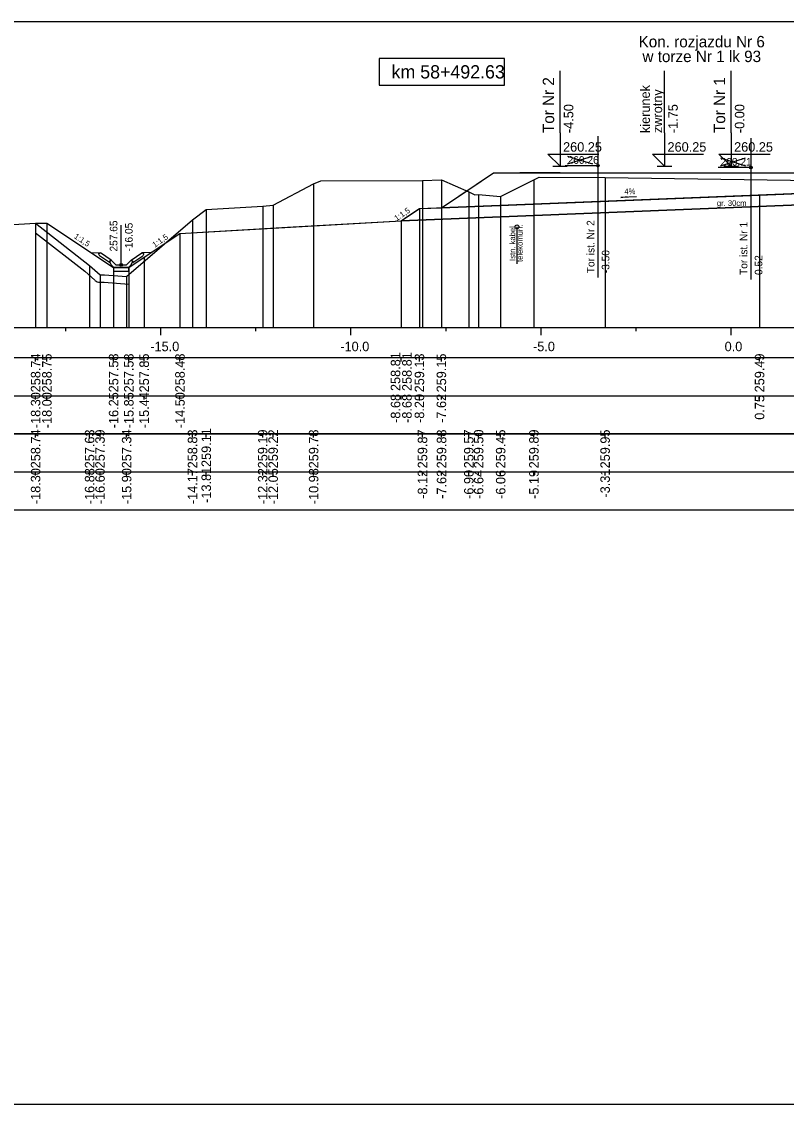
# Model space of a CAD drawing. Extents: x 6516023 to 6560129, y 5513077 to 5529206.
# Drawn here: x 6516746.55 to 6516766.67, y 5514551.66 to 5514580.16 of the extents above; entities that cross this region are included whole.
import ezdxf

# ---------------------------------------------------------------- set-up
doc = ezdxf.new("R2010")
doc.units = 0
for name, color, linetype in [('IR_default', 7, 'Continuous'), ('TOR_PRZEK_P-kable', 7, 'Continuous'), ('TOR_PRZEK_P-komponent', 7, 'Continuous'), ('TOR_PRZEK_P-odwodnienie', 7, 'Continuous'), ('TOR_PRZEK_P-opisy', 7, 'Continuous'), ('TOR_PRZEK_P-schodkowanie+wymiana', 7, 'Continuous'), ('TOR_PRZEK_P-tabelka istniejace', 7, 'Continuous'), ('TOR_PRZEK_P-tabelka projektowane', 7, 'Continuous'), ('TOR_PRZEK_P-teren istniejacy', 7, 'Continuous'), ('TOR_PRZEK_P-tory istniejace', 7, 'Continuous'), ('TOR_PRZEK_P-tory projektowane', 7, 'Continuous'), ('TOR_PRZEK_P-uklad odniesienia', 7, 'Continuous'), ('TOR_PRZEK_P-warstwa ochronna I', 7, 'Continuous'), ('TOR_PRZEK_P-warstwa ochronna II', 7, 'Continuous'), ('TOR_RAMKI-ramka+tabelka 1', 7, 'Continuous')]:
    doc.layers.add(name, color=color, linetype=linetype)

msp = doc.modelspace()

# ---------------------------------------------------------------- linework, layer by layer
at = {"layer": 'IR_default'}
msp.add_lwpolyline([(6516746.915, 5514574.849), (6516747.212, 5514574.855), (6516748.967, 5514573.685), (6516749.157, 5514573.685), (6516749.367, 5514573.685), (6516749.559, 5514573.813), (6516749.772, 5514573.955), (6516750.222, 5514574.255), (6516750.713, 5514574.583), (6516753.69, 5514574.753), (6516756.534, 5514574.915), (6516756.71, 5514575.033), (6516757.013, 5514575.235), (6516757.317, 5514575.247), (6516757.591, 5514575.258), (6516758.313, 5514575.739), (6516758.963, 5514576.173), (6516759.329, 5514576.173), (6516759.659, 5514576.173), (6516760.213, 5514576.173), (6516760.713, 5514576.173), (6516761.634, 5514576.173), (6516762.463, 5514576.173), (6516762.989, 5514576.173), (6516763.463, 5514576.173), (6516764.384, 5514576.173), (6516765.213, 5514576.173), (6516766.134, 5514576.173), (6516766.963, 5514576.173)], dxfattribs=at)
at = {"layer": 'TOR_PRZEK_P-kable'}
msp.add_line((6516759.58, 5514574.756), (6516759.58, 5514573.782), dxfattribs=at)
msp.add_circle((6516759.58, 5514574.756), 0.05, dxfattribs=at)
at = {"layer": 'TOR_PRZEK_P-komponent'}
for points in [[(6516758.963, 5514576.173), (6516760.713, 5514576.173), (6516759.659, 5514576.173), (6516762.463, 5514576.173), (6516763.463, 5514576.173), (6516765.213, 5514576.173), (6516766.963, 5514576.173), (6516767.513, 5514576.173), (6516769.263, 5514576.173), (6516771.013, 5514576.173), (6516771.563, 5514576.173), (6516775.063, 5514576.173), (6516776.407, 5514575.277), (6516767.238, 5514575.644), (6516757.591, 5514575.258)], [(6516757.013, 5514575.235), (6516767.238, 5514575.644), (6516777.013, 5514575.253), (6516777.492, 5514574.933), (6516767.238, 5514575.344), (6516756.534, 5514574.915)]]:
    msp.add_lwpolyline(points, close=True, dxfattribs=at)
at = {"layer": 'TOR_PRZEK_P-odwodnienie'}
for p, q in [((6516749.167, 5514573.755), (6516749.167, 5514574.799)), ((6516748.858, 5514573.814), (6516748.597, 5514573.989)), ((6516748.902, 5514573.881), (6516748.622, 5514574.068)), ((6516748.86, 5514573.85), (6516748.907, 5514573.874)), ((6516748.902, 5514573.881), (6516748.894, 5514573.869)), ((6516749.027, 5514573.755), (6516748.907, 5514573.874)), ((6516749.307, 5514573.755), (6516749.427, 5514573.874)), ((6516749.427, 5514573.874), (6516749.475, 5514573.85)), ((6516749.432, 5514573.881), (6516749.712, 5514574.068)), ((6516749.432, 5514573.881), (6516749.44, 5514573.869)), ((6516749.476, 5514573.814), (6516749.737, 5514573.989)), ((6516748.869, 5514573.831), (6516748.858, 5514573.814)), ((6516748.977, 5514573.685), (6516749.357, 5514573.685)), ((6516749.027, 5514573.755), (6516749.307, 5514573.755)), ((6516749.465, 5514573.831), (6516749.476, 5514573.814))]:
    msp.add_line(p, q, dxfattribs=at)
for points in [[(6516748.376, 5514574.08), (6516748.622, 5514574.068)], [(6516748.572, 5514574.041), (6516748.622, 5514574.068)], [(6516748.572, 5514574.041), (6516748.597, 5514573.989)], [(6516749.959, 5514574.08), (6516749.712, 5514574.068)], [(6516749.762, 5514574.041), (6516749.712, 5514574.068)], [(6516749.762, 5514574.041), (6516749.737, 5514573.989)], [(6516748.894, 5514573.869), (6516748.859, 5514573.85)], [(6516748.859, 5514573.85), (6516748.869, 5514573.831)], [(6516748.907, 5514573.755), (6516748.86, 5514573.85)], [(6516748.977, 5514573.685), (6516748.907, 5514573.755)], [(6516748.967, 5514573.685), (6516748.967, 5514573.686), (6516748.967, 5514573.685), (6516748.967, 5514573.685), (6516748.967, 5514573.685), (6516748.968, 5514573.685), (6516748.967, 5514573.685), (6516748.968, 5514573.686)], [(6516749.367, 5514573.685), (6516748.967, 5514573.685), (6516748.967, 5514573.585), (6516749.367, 5514573.585), (6516749.367, 5514573.685)], [(6516749.357, 5514573.685), (6516749.427, 5514573.755)], [(6516749.367, 5514573.685), (6516749.367, 5514573.686), (6516749.367, 5514573.685), (6516749.367, 5514573.685), (6516749.367, 5514573.685), (6516749.368, 5514573.685), (6516749.367, 5514573.685), (6516749.368, 5514573.686)], [(6516749.427, 5514573.755), (6516749.475, 5514573.85)], [(6516749.44, 5514573.869), (6516749.475, 5514573.85)], [(6516749.475, 5514573.85), (6516749.465, 5514573.831)]]:
    msp.add_lwpolyline(points, dxfattribs=at)
msp.add_circle((6516749.167, 5514573.755), 0.035, dxfattribs=at)
at = {"layer": 'TOR_PRZEK_P-opisy'}
msp.add_lwpolyline([(6516762.729, 5514575.549), (6516762.311, 5514575.53), (6516762.479, 5514575.558)], dxfattribs=at)
at = {"layer": 'TOR_PRZEK_P-schodkowanie+wymiana'}
for points in [[(6516746.915, 5514574.596), (6516748.208, 5514573.584), (6516748.477, 5514573.347)], [(6516748.607, 5514573.296), (6516748.722, 5514573.295), (6516749.367, 5514573.245)]]:
    msp.add_lwpolyline(points, dxfattribs=at)
msp.add_arc((6516748.609, 5514573.496), 0.2, 228.5258, 269.1858, dxfattribs=at)
at = {"layer": 'TOR_PRZEK_P-tabelka istniejace'}
for p, q in [((6516746.915, 5514569.206), (6516746.915, 5514569.306)), ((6516748.336, 5514569.206), (6516748.336, 5514569.306)), ((6516748.609, 5514569.206), (6516748.609, 5514569.306)), ((6516749.31, 5514569.206), (6516749.31, 5514569.306)), ((6516751.043, 5514569.206), (6516751.043, 5514569.306)), ((6516751.405, 5514569.206), (6516751.405, 5514569.306)), ((6516752.889, 5514569.206), (6516752.889, 5514569.306)), ((6516753.165, 5514569.206), (6516753.165, 5514569.306)), ((6516754.23, 5514569.206), (6516754.23, 5514569.306)), ((6516757.095, 5514569.206), (6516757.095, 5514569.306)), ((6516757.596, 5514569.206), (6516757.596, 5514569.306)), ((6516758.313, 5514569.206), (6516758.313, 5514569.306)), ((6516758.572, 5514569.206), (6516758.572, 5514569.306)), ((6516759.151, 5514569.206), (6516759.151, 5514569.306)), ((6516760.026, 5514569.206), (6516760.026, 5514569.306)), ((6516761.899, 5514569.206), (6516761.899, 5514569.306)), ((6516724.163, 5514568.306), (6516807.963, 5514568.306)), ((6516746.915, 5514568.206), (6516746.915, 5514568.306)), ((6516748.336, 5514568.206), (6516748.336, 5514568.306)), ((6516748.609, 5514568.206), (6516748.609, 5514568.306)), ((6516749.31, 5514568.206), (6516749.31, 5514568.306)), ((6516751.043, 5514568.206), (6516751.043, 5514568.306)), ((6516751.405, 5514568.206), (6516751.405, 5514568.306)), ((6516752.889, 5514568.206), (6516752.889, 5514568.306)), ((6516753.165, 5514568.206), (6516753.165, 5514568.306)), ((6516754.23, 5514568.206), (6516754.23, 5514568.306)), ((6516757.095, 5514568.206), (6516757.095, 5514568.306)), ((6516757.596, 5514568.206), (6516757.596, 5514568.306)), ((6516758.313, 5514568.206), (6516758.313, 5514568.306)), ((6516758.572, 5514568.206), (6516758.572, 5514568.306)), ((6516759.151, 5514568.206), (6516759.151, 5514568.306)), ((6516760.026, 5514568.206), (6516760.026, 5514568.306)), ((6516761.899, 5514568.206), (6516761.899, 5514568.306))]:
    msp.add_line(p, q, dxfattribs=at)
for points in [[(6516754.23, 5514575.887), (6516754.23, 5514572.306), (6516754.23, 5514572.176), (6516754.23, 5514572.106)], [(6516757.095, 5514575.974), (6516757.095, 5514572.306), (6516757.095, 5514572.176), (6516757.095, 5514572.106)], [(6516757.596, 5514575.991), (6516757.596, 5514572.306), (6516757.596, 5514572.176), (6516757.596, 5514572.106)], [(6516760.026, 5514575.995), (6516760.026, 5514572.306), (6516760.026, 5514572.176), (6516760.026, 5514572.106)], [(6516761.899, 5514576.052), (6516761.899, 5514572.306), (6516761.899, 5514572.176), (6516761.899, 5514572.106)], [(6516758.313, 5514575.673), (6516758.313, 5514572.306), (6516758.313, 5514572.176), (6516758.313, 5514572.106)], [(6516758.572, 5514575.602), (6516758.572, 5514572.306), (6516758.572, 5514572.176), (6516758.572, 5514572.106)], [(6516752.889, 5514575.297), (6516752.889, 5514572.306), (6516752.889, 5514572.176), (6516752.889, 5514572.106)], [(6516753.165, 5514575.329), (6516753.165, 5514572.306), (6516753.165, 5514572.176), (6516753.165, 5514572.106)], [(6516759.151, 5514575.555), (6516759.151, 5514572.306), (6516759.151, 5514572.176), (6516759.151, 5514572.106)], [(6516751.405, 5514575.212), (6516751.405, 5514572.306), (6516751.405, 5514572.176), (6516751.405, 5514572.106)], [(6516746.915, 5514574.849), (6516746.915, 5514572.306), (6516746.915, 5514572.176), (6516746.915, 5514572.106)], [(6516751.043, 5514574.94), (6516751.043, 5514572.306), (6516751.043, 5514572.176), (6516751.043, 5514572.106)], [(6516748.336, 5514573.738), (6516748.336, 5514572.306), (6516748.336, 5514572.176), (6516748.336, 5514572.106)], [(6516748.609, 5514573.496), (6516748.609, 5514572.306), (6516748.609, 5514572.176), (6516748.609, 5514572.106)], [(6516749.31, 5514573.45), (6516749.31, 5514572.306), (6516749.31, 5514572.176), (6516749.31, 5514572.106)]]:
    msp.add_lwpolyline(points, dxfattribs=at)
msp.add_lwpolyline([(6516724.163, 5514569.306), (6516724.163, 5514567.306), (6516807.963, 5514567.306), (6516807.963, 5514569.306)], close=True, dxfattribs=at)
at = {"layer": 'TOR_PRZEK_P-tabelka projektowane'}
for p, q in [((6516746.915, 5514571.206), (6516746.915, 5514571.306)), ((6516747.212, 5514571.206), (6516747.212, 5514571.306)), ((6516748.967, 5514571.206), (6516748.967, 5514571.306)), ((6516749.367, 5514571.206), (6516749.367, 5514571.306)), ((6516749.772, 5514571.206), (6516749.772, 5514571.306)), ((6516750.713, 5514571.206), (6516750.713, 5514571.306)), ((6516756.534, 5514571.206), (6516756.534, 5514571.306)), ((6516757.013, 5514571.206), (6516757.013, 5514571.306)), ((6516757.591, 5514571.206), (6516757.591, 5514571.306)), ((6516765.963, 5514571.206), (6516765.963, 5514571.306)), ((6516724.163, 5514570.306), (6516807.963, 5514570.306)), ((6516746.915, 5514570.206), (6516746.915, 5514570.306)), ((6516747.212, 5514570.206), (6516747.212, 5514570.306)), ((6516748.967, 5514570.206), (6516748.967, 5514570.306)), ((6516749.367, 5514570.206), (6516749.367, 5514570.306)), ((6516749.772, 5514570.206), (6516749.772, 5514570.306)), ((6516750.713, 5514570.206), (6516750.713, 5514570.306)), ((6516756.534, 5514570.206), (6516756.534, 5514570.306)), ((6516757.013, 5514570.206), (6516757.013, 5514570.306)), ((6516757.591, 5514570.206), (6516757.591, 5514570.306)), ((6516765.963, 5514570.206), (6516765.963, 5514570.306))]:
    msp.add_line(p, q, dxfattribs=at)
for points in [[(6516765.963, 5514575.593), (6516765.963, 5514572.306), (6516765.963, 5514572.176), (6516765.963, 5514572.106)], [(6516757.013, 5514575.235), (6516757.013, 5514572.306), (6516757.013, 5514572.176), (6516757.013, 5514572.106)], [(6516757.591, 5514575.258), (6516757.591, 5514572.306), (6516757.591, 5514572.176), (6516757.591, 5514572.106)], [(6516746.915, 5514574.849), (6516746.915, 5514572.306), (6516746.915, 5514572.176), (6516746.915, 5514572.106)], [(6516747.212, 5514574.855), (6516747.212, 5514572.306), (6516747.212, 5514572.176), (6516747.212, 5514572.106)], [(6516756.534, 5514574.915), (6516756.534, 5514572.306), (6516756.534, 5514572.176), (6516756.534, 5514572.106)], [(6516750.713, 5514574.583), (6516750.713, 5514572.306), (6516750.713, 5514572.176), (6516750.713, 5514572.106)], [(6516749.772, 5514573.955), (6516749.772, 5514572.306), (6516749.772, 5514572.176), (6516749.772, 5514572.106)], [(6516748.967, 5514573.685), (6516748.967, 5514572.306), (6516748.967, 5514572.176), (6516748.967, 5514572.106)], [(6516749.367, 5514573.685), (6516749.367, 5514572.306), (6516749.367, 5514572.176), (6516749.367, 5514572.106)]]:
    msp.add_lwpolyline(points, dxfattribs=at)
msp.add_lwpolyline([(6516724.163, 5514571.306), (6516724.163, 5514569.306), (6516807.963, 5514569.306), (6516807.963, 5514571.306)], close=True, dxfattribs=at)
at = {"layer": 'TOR_PRZEK_P-teren istniejacy'}
msp.add_lwpolyline([(6516746.18, 5514574.81), (6516746.915, 5514574.849), (6516748.336, 5514573.738), (6516748.609, 5514573.496), (6516748.731, 5514573.495), (6516749.31, 5514573.45), (6516751.043, 5514574.94), (6516751.405, 5514575.212), (6516752.889, 5514575.297), (6516753.165, 5514575.329), (6516754.23, 5514575.887), (6516754.421, 5514575.965), (6516757.095, 5514575.974), (6516757.596, 5514575.991), (6516758.313, 5514575.673), (6516758.473, 5514575.596), (6516758.572, 5514575.602), (6516759.151, 5514575.555), (6516760.026, 5514575.995), (6516760.166, 5514576.065), (6516761.899, 5514576.052), (6516771.041, 5514575.919)], dxfattribs=at)
at = {"layer": 'TOR_PRZEK_P-tory istniejace'}
for p, q in [((6516761.712, 5514577.139), (6516761.712, 5514573.419)), ((6516765.736, 5514577.093), (6516765.736, 5514573.373)), ((6516760.912, 5514576.411), (6516761.564, 5514576.614)), ((6516760.912, 5514576.614), (6516761.564, 5514576.411)), ((6516764.937, 5514576.365), (6516765.589, 5514576.568)), ((6516764.937, 5514576.568), (6516765.589, 5514576.365)), ((6516761.712, 5514576.364), (6516760.847, 5514576.364)), ((6516765.737, 5514576.318), (6516764.871, 5514576.318))]:
    msp.add_line(p, q, dxfattribs=at)
for centre in [(6516761.712, 5514576.364), (6516765.737, 5514576.318)]:
    msp.add_circle(centre, 0.035, dxfattribs=at)
at = {"layer": 'TOR_PRZEK_P-tory projektowane'}
for p, q in [((6516760.713, 5514577.23), (6516760.713, 5514578.862)), ((6516763.461, 5514577.23), (6516763.461, 5514578.862)), ((6516765.213, 5514577.23), (6516765.213, 5514578.862)), ((6516760.713, 5514577.23), (6516760.713, 5514576.353)), ((6516763.461, 5514577.23), (6516763.461, 5514576.353)), ((6516765.213, 5514577.23), (6516765.213, 5514576.353)), ((6516760.713, 5514576.353), (6516760.394, 5514576.672)), ((6516760.394, 5514576.672), (6516761.738, 5514576.672)), ((6516763.461, 5514576.353), (6516763.142, 5514576.672)), ((6516763.142, 5514576.672), (6516764.486, 5514576.672)), ((6516765.213, 5514576.353), (6516764.894, 5514576.672)), ((6516764.894, 5514576.672), (6516766.238, 5514576.672)), ((6516760.521, 5514576.353), (6516760.905, 5514576.353)), ((6516763.27, 5514576.353), (6516763.653, 5514576.353)), ((6516765.021, 5514576.353), (6516765.405, 5514576.353))]:
    msp.add_line(p, q, dxfattribs=at)
at = {"layer": 'TOR_PRZEK_P-uklad odniesienia'}
for p, q in [((6516727.963, 5514572.106), (6516807.963, 5514572.106)), ((6516747.713, 5514572.006), (6516747.713, 5514572.106)), ((6516750.213, 5514571.906), (6516750.213, 5514572.106)), ((6516752.713, 5514572.006), (6516752.713, 5514572.106)), ((6516755.213, 5514571.906), (6516755.213, 5514572.106)), ((6516757.713, 5514572.006), (6516757.713, 5514572.106)), ((6516760.213, 5514571.906), (6516760.213, 5514572.106)), ((6516762.713, 5514572.006), (6516762.713, 5514572.106)), ((6516765.213, 5514571.906), (6516765.213, 5514572.106))]:
    msp.add_line(p, q, dxfattribs=at)
msp.add_lwpolyline([(6516759.254, 5514579.185), (6516755.954, 5514579.185), (6516755.954, 5514578.485), (6516759.254, 5514578.485)], close=True, dxfattribs=at)
at = {"layer": 'TOR_PRZEK_P-warstwa ochronna I'}
msp.add_lwpolyline([(6516756.534, 5514574.915), (6516767.238, 5514575.344), (6516777.492, 5514574.933)], dxfattribs=at)
at = {"layer": 'TOR_PRZEK_P-warstwa ochronna II'}
msp.add_lwpolyline([(6516746.915, 5514574.849), (6516747.212, 5514574.855), (6516748.967, 5514573.685), (6516749.367, 5514573.685), (6516749.772, 5514573.955), (6516750.713, 5514574.583), (6516756.534, 5514574.915), (6516757.013, 5514575.235), (6516757.591, 5514575.258), (6516765.963, 5514575.593), (6516767.238, 5514575.644), (6516768.513, 5514575.593), (6516776.407, 5514575.277), (6516777.013, 5514575.253), (6516777.492, 5514574.933), (6516779.313, 5514574.761), (6516780.443, 5514574.007), (6516780.923, 5514573.687), (6516781.323, 5514573.687), (6516782.689, 5514574.597)], dxfattribs=at)
at = {"layer": 'TOR_RAMKI-ramka+tabelka 1'}
msp.add_lwpolyline([(6516634.513, 5514580.156), (6516882.013, 5514580.156), (6516882.013, 5514551.656), (6516634.513, 5514551.656)], close=True, dxfattribs=at)

# ---------------------------------------------------------------- texts
at = {"layer": 'TOR_PRZEK_P-kable'}
for s, height, p in [('Istn. kabel', 0.14999, (6516759.535, 5514573.858)), ('telekomun.', 0.15, (6516759.73, 5514573.83))]:
    msp.add_text(s, height=height, rotation=90.0511, dxfattribs=at).set_placement(p)
at = {"layer": 'TOR_PRZEK_P-odwodnienie'}
for s, p in [('257.65', (6516749.067, 5514574.105)), ('-16.05', (6516749.467, 5514574.105))]:
    msp.add_text(s, height=0.2, rotation=90, dxfattribs=at).set_placement(p)
at = {"layer": 'TOR_PRZEK_P-opisy'}
for s, rotation, p in [('4%', 0.1515, (6516762.406, 5514575.614)), ('1:1,5', 34.0701, (6516756.415, 5514574.9)), ('1:1,5', 325.9299, (6516747.911, 5514574.472)), ('1:1,5', 34.0701, (6516750.048, 5514574.202))]:
    msp.add_text(s, height=0.15, rotation=rotation, dxfattribs=at).set_placement(p)
at = {"layer": 'TOR_PRZEK_P-tabelka istniejace'}
for s, p in [('258.74', (6516747.04, 5514568.399)), ('257.63', (6516748.461, 5514568.398)), ('257.39', (6516748.734, 5514568.398)), ('257.34', (6516749.435, 5514568.399)), ('258.83', (6516751.168, 5514568.398)), ('259.11', (6516751.53, 5514568.433)), ('259.19', (6516753.014, 5514568.398)), ('259.22', (6516753.29, 5514568.4)), ('259.78', (6516754.355, 5514568.398)), ('259.87', (6516757.22, 5514568.398)), ('259.88', (6516757.721, 5514568.398)), ('259.57', (6516758.438, 5514568.398)), ('259.50', (6516758.697, 5514568.398)), ('259.45', (6516759.276, 5514568.397)), ('259.89', (6516760.151, 5514568.398)), ('259.95', (6516762.024, 5514568.397)), ('-18.30', (6516747.04, 5514567.455)), ('-16.88', (6516748.461, 5514567.454)), ('-16.60', (6516748.734, 5514567.455)), ('-15.90', (6516749.435, 5514567.455)), ('-14.17', (6516751.168, 5514567.455)), ('-13.81', (6516751.53, 5514567.489)), ('-12.32', (6516753.014, 5514567.456)), ('-12.05', (6516753.29, 5514567.453)), ('-10.98', (6516754.355, 5514567.454)), ('-8.12', (6516757.22, 5514567.596)), ('-7.62', (6516757.721, 5514567.596)), ('-6.90', (6516758.438, 5514567.594)), ('-6.64', (6516758.697, 5514567.595)), ('-6.06', (6516759.276, 5514567.594)), ('-5.19', (6516760.151, 5514567.594)), ('-3.31', (6516762.024, 5514567.629))]:
    msp.add_text(s, height=0.25, rotation=90, dxfattribs=at).set_placement(p)
at = {"layer": 'TOR_PRZEK_P-tabelka projektowane'}
for s, p in [('258.74', (6516747.04, 5514570.399)), ('258.75', (6516747.337, 5514570.397)), ('257.58', (6516749.092, 5514570.398)), ('257.58', (6516749.492, 5514570.398)), ('257.85', (6516749.897, 5514570.397)), ('258.48', (6516750.838, 5514570.398)), ('258.81', (6516756.51, 5514570.433)), ('258.81', (6516756.81, 5514570.433)), ('259.13', (6516757.138, 5514570.398)), ('259.15', (6516757.716, 5514570.397)), ('259.49', (6516766.088, 5514570.398)), ('-18.30', (6516747.04, 5514569.455)), ('-18.00', (6516747.337, 5514569.455)), ('-16.25', (6516749.092, 5514569.453)), ('-15.85', (6516749.492, 5514569.453)), ('-15.44', (6516749.897, 5514569.455)), ('-14.50', (6516750.838, 5514569.455)), ('-8.68', (6516756.51, 5514569.594)), ('-8.68', (6516756.81, 5514569.594)), ('-8.20', (6516757.138, 5514569.594)), ('-7.62', (6516757.716, 5514569.596)), ('0.75', (6516766.088, 5514569.677))]:
    msp.add_text(s, height=0.25, rotation=90, dxfattribs=at).set_placement(p)
at = {"layer": 'TOR_PRZEK_P-tory istniejace'}
for s, p in [('260.26', (6516760.912, 5514576.414)), ('260.21', (6516764.937, 5514576.368))]:
    msp.add_text(s, height=0.2, dxfattribs=at).set_placement(p)
for s, rotation, p in [('Tor ist. Nr 2', 90.0511, (6516761.619, 5514573.533)), ('Tor ist. Nr 1', 90.0511, (6516765.643, 5514573.488)), ('-3.50', 90, (6516762.012, 5514573.534)), ('0.52', 90, (6516766.037, 5514573.488))]:
    msp.add_text(s, height=0.2, rotation=rotation, dxfattribs=at).set_placement(p)
at = {"layer": 'TOR_PRZEK_P-tory projektowane'}
for s, height, rotation, p in [('Kon. rozjazdu Nr 6', 0.3, 360, (6516762.78, 5514579.48)), ('w torze Nr 1 lk 93', 0.3, 360, (6516762.882, 5514579.092)), ('Tor Nr 2', 0.3, 90, (6516760.558, 5514577.224)), ('kierunek', 0.25, 90, (6516763.077, 5514577.224)), ('Tor Nr 1', 0.3, 90, (6516765.058, 5514577.224)), ('zwrotny', 0.25, 90, (6516763.4, 5514577.224)), ('-4.50', 0.25, 90, (6516761.063, 5514577.223)), ('-1.75', 0.25, 90, (6516763.811, 5514577.223)), ('-0.00', 0.25, 90, (6516765.563, 5514577.223))]:
    msp.add_text(s, height=height, rotation=rotation, dxfattribs=at).set_placement(p)
for p in [(6516760.793, 5514576.733), (6516763.541, 5514576.733), (6516765.293, 5514576.733)]:
    msp.add_text('260.25', height=0.25, dxfattribs=at).set_placement(p)
at = {"layer": 'TOR_PRZEK_P-uklad odniesienia'}
for s, height, p in [('km 58+492.63', 0.35, (6516756.281, 5514578.66)), ('-15.0', 0.25, (6516749.932, 5514571.481)), ('-10.0', 0.25, (6516754.932, 5514571.481)), ('-5.0', 0.25, (6516760.002, 5514571.481)), ('0.0', 0.25, (6516765.044, 5514571.481))]:
    msp.add_text(s, height=height, dxfattribs=at).set_placement(p)
at = {"layer": 'TOR_PRZEK_P-warstwa ochronna I'}
msp.add_text('gr. 30cm', height=0.15, dxfattribs=at).set_placement((6516764.84, 5514575.305))

doc.saveas('drawing.dxf')
